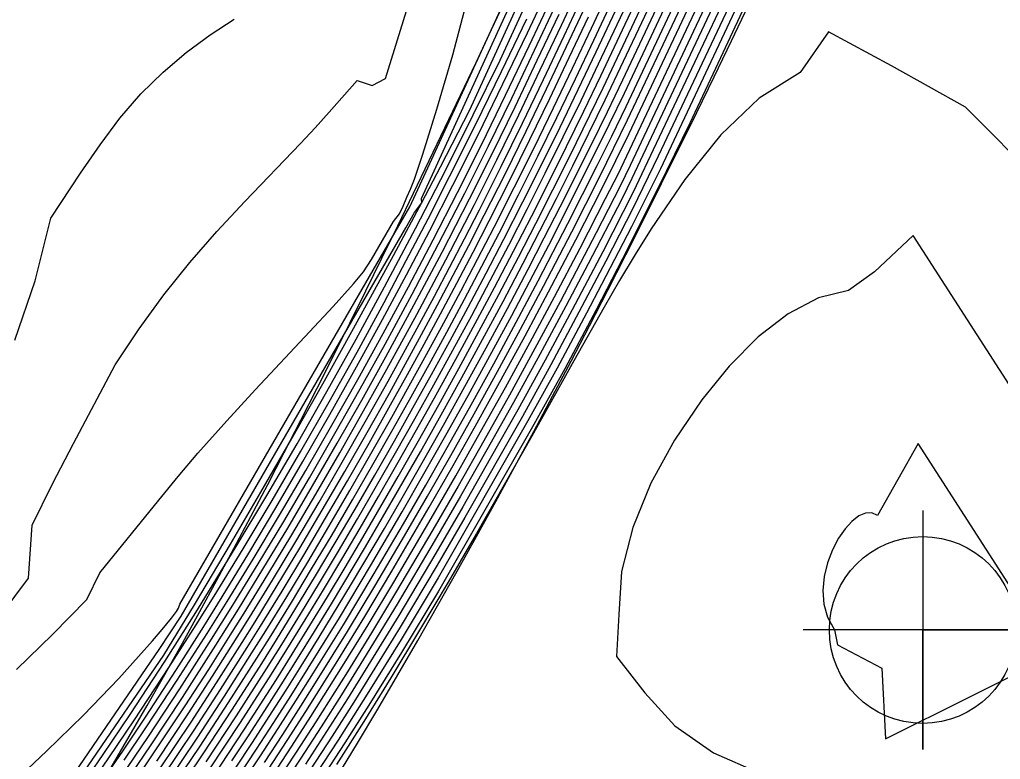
# Model space of a CAD drawing. Extents: x 2356077 to 2359823, y 225951 to 227822.
# Drawn here: x 2357702.08 to 2357726.71, y 226831.7 to 226850.27 of the extents above; entities that cross this region are included whole.
import ezdxf

# ---------------------------------------------------------------- set-up
doc = ezdxf.new("R2010")
doc.units = 0
for name, color, linetype in [('DTM Contours Major', 7, 'Continuous'), ('DTM Contours Minor', 7, 'Continuous'), ('Exist DTM Breakline', 7, 'Continuous'), ('Exist DTM Breakline Underwater', 7, 'Continuous'), ('Exist DTM Drainline', 7, 'Continuous'), ('Exist DTM Regular Point CELL', 7, 'Continuous')]:
    doc.layers.add(name, color=color, linetype=linetype)

msp = doc.modelspace()

# ---------------------------------------------------------------- linework, layer by layer
at = {"layer": 'DTM Contours Major'}
for points in [[(2357726.662, 226866.487), (2357724.04, 226860.342), (2357723.216, 226858.334), (2357722.475, 226856.459), (2357721.712, 226854.617), (2357721.016, 226852.999), (2357720.262, 226851.374), (2357718.122, 226846.839), (2357717.48, 226845.521), (2357716.806, 226844.207), (2357716.129, 226842.919), (2357715.421, 226841.603), (2357714.708, 226840.308), (2357713.259, 226837.772), (2357712.567, 226836.571), (2357711.637, 226835.017), (2357710.938, 226833.878), (2357710.474, 226833.138), (2357709.929, 226832.283), (2357709.38, 226831.437)], [(2357708.33, 226831.455), (2357708.803, 226832.176), (2357709.271, 226832.903), (2357710.075, 226834.181), (2357710.752, 226835.285), (2357711.433, 226836.422), (2357712.371, 226838.025), (2357712.972, 226839.073), (2357713.576, 226840.144), (2357714.179, 226841.233), (2357714.778, 226842.332), (2357715.367, 226843.437), (2357716.047, 226844.738), (2357716.718, 226846.056), (2357717.391, 226847.407), (2357719.704, 226852.307)], [(2357707.415, 226831.663), (2357707.829, 226832.292), (2357708.241, 226832.927), (2357708.652, 226833.571), (2357709.063, 226834.223), (2357709.488, 226834.909), (2357709.913, 226835.605), (2357710.766, 226837.032), (2357711.624, 226838.505), (2357712.146, 226839.417), (2357712.669, 226840.345), (2357713.19, 226841.285), (2357713.709, 226842.235), (2357714.223, 226843.192), (2357714.731, 226844.154), (2357715.15, 226844.965), (2357715.565, 226845.78), (2357715.976, 226846.598), (2357716.791, 226848.256), (2357718.626, 226852.14)], [(2357705.828, 226830.863), (2357706.614, 226832.033), (2357707.327, 226833.122), (2357708.04, 226834.239), (2357708.398, 226834.811), (2357708.906, 226835.635), (2357709.416, 226836.478), (2357709.928, 226837.338), (2357710.441, 226838.212), (2357710.953, 226839.097), (2357711.462, 226839.991), (2357711.914, 226840.797), (2357712.364, 226841.608), (2357712.81, 226842.425), (2357713.252, 226843.247), (2357713.69, 226844.075), (2357714.124, 226844.909), (2357714.613, 226845.87), (2357715.096, 226846.836), (2357715.573, 226847.806), (2357716.043, 226848.779), (2357716.506, 226849.751), (2357717.343, 226851.54)], [(2357704.961, 226831.128), (2357705.456, 226831.859), (2357706.243, 226833.046), (2357706.831, 226833.956), (2357707.422, 226834.889), (2357707.72, 226835.367), (2357708.315, 226836.336), (2357708.916, 226837.335), (2357709.519, 226838.357), (2357710.121, 226839.395), (2357710.718, 226840.444), (2357711.306, 226841.496), (2357712.054, 226842.863), (2357712.785, 226844.237), (2357713.503, 226845.629), (2357714.063, 226846.745), (2357714.616, 226847.872), (2357715.159, 226849.002), (2357715.691, 226850.128), (2357716.208, 226851.241)], [(2357702.003, 226833.956), (2357702.907, 226834.829), (2357703.773, 226835.709), (2357704.095, 226836.382), (2357705.575, 226838.202), (2357706.066, 226838.797), (2357706.562, 226839.383), (2357707.283, 226840.199), (2357708.004, 226840.985), (2357709.36, 226842.429), (2357709.955, 226843.068), (2357710.466, 226843.638), (2357710.715, 226843.933), (2357710.916, 226844.248), (2357711.469, 226845.202), (2357711.62, 226845.395), (2357711.713, 226845.587), (2357711.809, 226845.813), (2357711.898, 226846.007), (2357711.995, 226846.265), (2357712.206, 226846.885), (2357712.564, 226848.021), (2357712.958, 226849.382), (2357713.362, 226850.914)], [(2357703.661, 226830.77), (2357704.324, 226831.734), (2357704.971, 226832.695), (2357705.833, 226834.008), (2357706.517, 226835.076), (2357706.969, 226835.797), (2357707.7, 226836.986), (2357708.427, 226838.2), (2357709.147, 226839.432), (2357709.859, 226840.675), (2357710.556, 226841.923), (2357711.235, 226843.169), (2357711.793, 226844.216), (2357712.34, 226845.265), (2357712.881, 226846.325), (2357713.536, 226847.638), (2357714.184, 226848.963), (2357714.821, 226850.286)], [(2357728.065, 226834.322), (2357724.647, 226839.623), (2357723.625, 226837.816), (2357723.486, 226837.887), (2357723.328, 226837.881), (2357723.158, 226837.807), (2357722.983, 226837.672), (2357722.811, 226837.485), (2357722.65, 226837.253), (2357722.497, 226836.96), (2357722.374, 226836.635), (2357722.291, 226836.291), (2357722.257, 226835.94), (2357722.281, 226835.594), (2357722.371, 226835.265), (2357722.543, 226834.95), (2357722.625, 226834.574), (2357723.734, 226833.99), (2357723.824, 226832.212), (2357728.065, 226834.322)]]:
    msp.add_lwpolyline(points, dxfattribs=at)
at = {"layer": 'DTM Contours Minor'}
for points in [[(2357708.429, 226831.286), (2357708.915, 226832.026), (2357709.397, 226832.773), (2357710.195, 226834.039), (2357710.834, 226835.079), (2357711.478, 226836.15), (2357712.415, 226837.742), (2357713.034, 226838.816), (2357713.658, 226839.916), (2357714.282, 226841.035), (2357714.901, 226842.167), (2357715.512, 226843.304), (2357716.158, 226844.531), (2357716.798, 226845.774), (2357717.118, 226846.406), (2357720.459, 226853.485), (2357721.091, 226854.898), (2357721.754, 226856.48), (2357722.397, 226858.089), (2357723.012, 226859.716), (2357723.756, 226861.517), (2357725.267, 226865.059), (2357726.763, 226868.889)], [(2357726.926, 226868.77), (2357725.617, 226865.419), (2357723.236, 226859.838), (2357722.602, 226858.144), (2357721.939, 226856.471), (2357721.254, 226854.827), (2357720.598, 226853.356), (2357717.412, 226846.603), (2357717.164, 226846.087), (2357716.562, 226844.912), (2357715.959, 226843.757), (2357715.655, 226843.183), (2357715.023, 226842.009), (2357714.382, 226840.843), (2357713.738, 226839.69), (2357713.095, 226838.559), (2357712.457, 226837.456), (2357711.522, 226835.875), (2357710.917, 226834.873), (2357710.317, 226833.898), (2357709.524, 226832.644), (2357709.029, 226831.876), (2357708.528, 226831.116)], [(2357727.092, 226868.656), (2357725.965, 226865.774), (2357723.503, 226860.005), (2357722.809, 226858.203), (2357722.121, 226856.464), (2357721.411, 226854.756), (2357720.742, 226853.237), (2357717.459, 226846.28), (2357717.202, 226845.763), (2357716.364, 226844.139), (2357715.802, 226843.074), (2357715.148, 226841.86), (2357714.485, 226840.655), (2357713.819, 226839.466), (2357713.155, 226838.301), (2357712.496, 226837.167), (2357711.564, 226835.595), (2357710.721, 226834.211), (2357710.162, 226833.315), (2357709.655, 226832.518), (2357709.144, 226831.728), (2357708.628, 226830.945)], [(2357727.258, 226868.544), (2357726.313, 226866.13), (2357723.771, 226860.173), (2357722.3, 226856.46), (2357721.564, 226854.686), (2357720.889, 226853.124), (2357718.072, 226847.156), (2357717.488, 226845.931), (2357716.725, 226844.44), (2357715.959, 226842.983), (2357715.28, 226841.722), (2357714.593, 226840.473), (2357713.903, 226839.251), (2357713.21, 226838.038), (2357712.534, 226836.872), (2357711.603, 226835.311), (2357710.828, 226834.043), (2357710.314, 226833.22), (2357709.789, 226832.396), (2357709.26, 226831.581)], [(2357727.362, 226867.207), (2357723.659, 226858.531), (2357722.816, 226856.477), (2357721.987, 226854.478), (2357721.232, 226852.719), (2357720.468, 226850.999), (2357719.687, 226849.308), (2357718.913, 226847.668), (2357718.139, 226846.075), (2357717.224, 226844.258), (2357716.562, 226842.982), (2357715.773, 226841.501), (2357714.994, 226840.105), (2357712.603, 226835.919), (2357711.676, 226834.383), (2357710.853, 226833.061), (2357710.247, 226832.11), (2357709.639, 226831.177)], [(2357727.012, 226866.846), (2357724.309, 226860.511), (2357723.418, 226858.413), (2357722.646, 226856.464), (2357721.854, 226854.548), (2357721.131, 226852.866), (2357720.382, 226851.204), (2357718.174, 226846.524), (2357717.445, 226845.067), (2357716.697, 226843.615), (2357716.322, 226842.901), (2357715.579, 226841.516), (2357714.844, 226840.195), (2357712.595, 226836.259), (2357711.663, 226834.711), (2357710.851, 226833.399), (2357710.078, 226832.182), (2357709.504, 226831.3)], [(2357701.812, 226831.012), (2357702.76, 226831.902), (2357703.683, 226832.804), (2357704.573, 226833.725), (2357705.42, 226834.67), (2357705.662, 226834.955), (2357705.899, 226835.244), (2357706.025, 226835.414), (2357706.069, 226835.493), (2357706.109, 226835.592), (2357711.881, 226845.567), (2357712.386, 226846.651), (2357714.356, 226850.958), (2357714.76, 226852.046), (2357715.041, 226852.974), (2357715.288, 226853.895), (2357715.501, 226854.811), (2357715.677, 226855.725), (2357715.818, 226856.639), (2357715.921, 226857.556), (2357716.001, 226858.806), (2357716.108, 226860.057), (2357716.732, 226865.865), (2357715.973, 226866.172)], [(2357701.938, 226829.564), (2357702.359, 226830.018), (2357702.774, 226830.486), (2357703.38, 226831.224), (2357705.586, 226834.454), (2357706.14, 226835.294), (2357711.779, 226845.037), (2357712.001, 226845.425), (2357712.182, 226845.671), (2357712.178, 226845.774), (2357716.226, 226854.624), (2357716.946, 226856.101), (2357716.959, 226856.092), (2357717.011, 226856.316), (2357717.026, 226856.321), (2357717.055, 226856.412), (2357717.146, 226856.88), (2357717.34, 226858.322), (2357717.427, 226859.778), (2357717.423, 226861.228), (2357717.346, 226862.655), (2357717.517, 226864.503), (2357717.709, 226866.283)], [(2357701.907, 226828.757), (2357705.701, 226834.31), (2357706.474, 226835.578), (2357707.379, 226837.097), (2357708.143, 226838.403), (2357708.918, 226839.749), (2357709.695, 226841.121), (2357710.468, 226842.509), (2357711.471, 226844.346), (2357712.183, 226845.679), (2357712.652, 226846.571), (2357713.39, 226847.999), (2357716.9, 226855.673)], [(2357703.498, 226830.816), (2357704.182, 226831.818), (2357704.856, 226832.826), (2357705.726, 226834.159), (2357706.548, 226835.455), (2357707.524, 226837.04), (2357708.291, 226838.322), (2357709.05, 226839.621), (2357709.799, 226840.932), (2357710.532, 226842.248), (2357711.247, 226843.562), (2357712.023, 226845.026), (2357712.784, 226846.499), (2357713.476, 226847.872), (2357714.154, 226849.246), (2357716.85, 226855.141)], [(2357707.592, 226831.296), (2357708.03, 226831.958), (2357708.465, 226832.627), (2357708.898, 226833.303), (2357709.33, 226833.987), (2357710.112, 226835.255), (2357710.896, 226836.56), (2357711.688, 226837.91), (2357712.237, 226838.863), (2357712.79, 226839.838), (2357713.344, 226840.828), (2357713.895, 226841.831), (2357714.441, 226842.842), (2357714.979, 226843.858), (2357715.369, 226844.607), (2357716.137, 226846.115), (2357716.899, 226847.649), (2357717.27, 226848.419), (2357719.36, 226852.851)], [(2357707.68, 226831.112), (2357708.13, 226831.791), (2357708.577, 226832.476), (2357709.022, 226833.169), (2357709.464, 226833.869), (2357710.212, 226835.079), (2357710.962, 226836.323), (2357711.719, 226837.611), (2357712.283, 226838.585), (2357712.851, 226839.583), (2357713.421, 226840.6), (2357713.988, 226841.63), (2357714.551, 226842.67), (2357715.106, 226843.713), (2357715.851, 226845.151), (2357716.585, 226846.605), (2357716.951, 226847.344), (2357717.311, 226848.083), (2357719.477, 226852.674)], [(2357706.922, 226831.239), (2357707.729, 226832.458), (2357708.53, 226833.705), (2357708.93, 226834.342), (2357709.371, 226835.055), (2357709.813, 226835.78), (2357710.256, 226836.518), (2357710.7, 226837.268), (2357711.592, 226838.802), (2357712.1, 226839.694), (2357712.608, 226840.598), (2357713.114, 226841.513), (2357713.618, 226842.437), (2357714.116, 226843.368), (2357714.608, 226844.305), (2357715.042, 226845.146), (2357715.471, 226845.991), (2357715.896, 226846.84), (2357716.735, 226848.557), (2357718.526, 226852.353)], [(2357708.23, 226831.623), (2357708.69, 226832.326), (2357709.146, 226833.036), (2357709.6, 226833.753), (2357710.313, 226834.904), (2357711.027, 226836.086), (2357711.749, 226837.31), (2357712.327, 226838.306), (2357712.911, 226839.329), (2357713.498, 226840.372), (2357714.083, 226841.431), (2357714.663, 226842.499), (2357715.235, 226843.573), (2357715.948, 226844.943), (2357716.652, 226846.331), (2357717.352, 226847.747), (2357719.591, 226852.492)], [(2357705.904, 226830.667), (2357706.691, 226831.834), (2357707.427, 226832.956), (2357708.162, 226834.106), (2357708.531, 226834.695), (2357709.022, 226835.491), (2357709.515, 226836.304), (2357710.01, 226837.133), (2357710.505, 226837.975), (2357711, 226838.829), (2357711.494, 226839.693), (2357711.961, 226840.521), (2357712.425, 226841.356), (2357712.886, 226842.197), (2357713.344, 226843.045), (2357713.797, 226843.899), (2357714.245, 226844.759), (2357714.721, 226845.689), (2357715.19, 226846.625), (2357715.654, 226847.565), (2357716.112, 226848.509), (2357716.565, 226849.454), (2357717.81, 226852.113)], [(2357705.752, 226831.06), (2357706.538, 226832.233), (2357707.227, 226833.288), (2357707.917, 226834.371), (2357708.264, 226834.926), (2357708.789, 226835.778), (2357709.317, 226836.651), (2357709.847, 226837.542), (2357710.377, 226838.448), (2357710.905, 226839.365), (2357711.43, 226840.29), (2357711.868, 226841.073), (2357712.303, 226841.86), (2357712.733, 226842.652), (2357713.16, 226843.448), (2357713.583, 226844.251), (2357714.001, 226845.059), (2357714.504, 226846.049), (2357715, 226847.047), (2357715.489, 226848.048), (2357715.97, 226849.05), (2357716.443, 226850.049), (2357717.269, 226851.825)], [(2357707.504, 226831.48), (2357707.93, 226832.125), (2357708.353, 226832.777), (2357708.775, 226833.437), (2357709.196, 226834.105), (2357709.604, 226834.763), (2357710.421, 226836.107), (2357711.243, 226837.496), (2357711.656, 226838.208), (2357712.192, 226839.141), (2357712.729, 226840.091), (2357713.267, 226841.056), (2357713.802, 226842.032), (2357714.332, 226843.016), (2357714.854, 226844.005), (2357715.259, 226844.786), (2357715.66, 226845.569), (2357716.451, 226847.151), (2357716.845, 226847.953), (2357717.228, 226848.754), (2357718.722, 226851.921)], [(2357706.845, 226831.437), (2357707.628, 226832.624), (2357708.407, 226833.839), (2357708.797, 226834.46), (2357709.255, 226835.201), (2357709.714, 226835.955), (2357710.174, 226836.723), (2357710.635, 226837.503), (2357711.097, 226838.296), (2357711.559, 226839.099), (2357712.053, 226839.97), (2357712.547, 226840.851), (2357713.038, 226841.741), (2357713.526, 226842.64), (2357714.009, 226843.545), (2357714.487, 226844.456), (2357714.935, 226845.327), (2357715.378, 226846.202), (2357715.815, 226847.082), (2357716.249, 226847.967), (2357716.68, 226848.857), (2357717.98, 226851.619)], [(2357704.126, 226831.099), (2357704.691, 226831.927), (2357705.246, 226832.76), (2357706.024, 226833.954), (2357706.71, 226835.036), (2357707.172, 226835.78), (2357707.84, 226836.876), (2357708.517, 226838.01), (2357709.197, 226839.173), (2357709.874, 226840.355), (2357710.543, 226841.548), (2357711.198, 226842.742), (2357711.797, 226843.858), (2357712.384, 226844.977), (2357712.963, 226846.108), (2357713.594, 226847.372), (2357714.218, 226848.652), (2357714.834, 226849.938), (2357715.438, 226851.219)], [(2357704.711, 226831.681), (2357705.254, 226832.488), (2357706.041, 226833.687), (2357706.79, 226834.857), (2357707.293, 226835.661), (2357707.946, 226836.726), (2357708.606, 226837.825), (2357709.268, 226838.949), (2357709.926, 226840.089), (2357710.576, 226841.237), (2357711.212, 226842.385), (2357711.848, 226843.56), (2357712.47, 226844.737), (2357713.082, 226845.928), (2357713.688, 226847.139), (2357714.288, 226848.369), (2357714.881, 226849.61), (2357715.463, 226850.857)], [(2357705.529, 226831.657), (2357706.315, 226832.84), (2357706.93, 226833.788), (2357707.547, 226834.762), (2357707.858, 226835.26), (2357708.435, 226836.2), (2357709.017, 226837.166), (2357709.601, 226838.155), (2357710.185, 226839.159), (2357710.764, 226840.174), (2357711.336, 226841.193), (2357712.116, 226842.614), (2357712.499, 226843.327), (2357712.878, 226844.044), (2357713.255, 226844.766), (2357713.628, 226845.493), (2357714.172, 226846.577), (2357714.709, 226847.669), (2357715.238, 226848.765), (2357715.755, 226849.857), (2357716.26, 226850.94)], [(2357706.768, 226831.636), (2357707.528, 226832.79), (2357708.285, 226833.973), (2357708.664, 226834.578), (2357709.139, 226835.346), (2357709.615, 226836.13), (2357710.092, 226836.928), (2357710.57, 226837.739), (2357711.048, 226838.562), (2357711.526, 226839.396), (2357712.007, 226840.245), (2357712.486, 226841.103), (2357712.962, 226841.969), (2357713.435, 226842.843), (2357713.903, 226843.722), (2357714.366, 226844.607), (2357714.828, 226845.508), (2357715.284, 226846.414), (2357715.735, 226847.324), (2357716.181, 226848.238), (2357716.623, 226849.156), (2357717.478, 226850.978)], [(2357701.621, 226835.323), (2357702.302, 226836.246), (2357702.394, 226837.573), (2357702.906, 226838.613), (2357703.434, 226839.623), (2357704.478, 226841.598), (2357705.086, 226842.504), (2357705.7, 226843.357), (2357706.355, 226844.169), (2357707.037, 226844.946), (2357707.736, 226845.698), (2357709.134, 226847.157), (2357709.501, 226847.546), (2357709.86, 226847.939), (2357710.555, 226848.739), (2357710.935, 226848.614), (2357711.267, 226848.786), (2357711.872, 226850.73)], [(2357704.791, 226831.491), (2357705.317, 226832.272), (2357706.104, 226833.467), (2357706.902, 226834.712), (2357707.438, 226835.57), (2357708.073, 226836.604), (2357708.714, 226837.673), (2357709.358, 226838.767), (2357710, 226839.878), (2357710.635, 226841), (2357711.259, 226842.124), (2357711.94, 226843.379), (2357712.605, 226844.637), (2357713.26, 226845.91), (2357713.854, 226847.098), (2357714.44, 226848.297), (2357715.014, 226849.497), (2357715.572, 226850.688)], [(2357705.602, 226831.457), (2357706.388, 226832.636), (2357707.029, 226833.622), (2357707.671, 226834.633), (2357707.995, 226835.151), (2357708.554, 226836.061), (2357709.118, 226836.997), (2357709.684, 226837.952), (2357710.249, 226838.923), (2357710.811, 226839.905), (2357711.367, 226840.893), (2357712.178, 226842.366), (2357712.577, 226843.106), (2357712.972, 226843.85), (2357713.364, 226844.6), (2357713.752, 226845.355), (2357714.281, 226846.406), (2357714.803, 226847.466), (2357715.317, 226848.529), (2357715.82, 226849.589), (2357716.313, 226850.641)], [(2357704.875, 226831.309), (2357705.386, 226832.064), (2357706.172, 226833.254), (2357707.014, 226834.565), (2357707.58, 226835.47), (2357708.194, 226836.471), (2357708.814, 226837.503), (2357709.437, 226838.56), (2357710.059, 226839.634), (2357710.674, 226840.717), (2357711.279, 226841.803), (2357711.994, 226843.115), (2357712.692, 226844.432), (2357713.379, 226845.765), (2357713.956, 226846.916), (2357714.525, 226848.078), (2357715.083, 226849.244), (2357715.629, 226850.404)], [(2357705.677, 226831.258), (2357706.463, 226832.434), (2357707.129, 226833.455), (2357707.795, 226834.503), (2357708.131, 226835.041), (2357708.673, 226835.922), (2357709.219, 226836.826), (2357709.767, 226837.75), (2357710.314, 226838.688), (2357710.859, 226839.638), (2357711.4, 226840.595), (2357711.823, 226841.355), (2357712.241, 226842.118), (2357712.656, 226842.884), (2357713.066, 226843.655), (2357713.473, 226844.431), (2357713.875, 226845.213), (2357714.39, 226846.233), (2357714.897, 226847.26), (2357715.397, 226848.29), (2357715.886, 226849.317), (2357716.366, 226850.339)], [(2357701.959, 226842.223), (2357702.476, 226843.711), (2357702.869, 226845.282), (2357703.613, 226846.416), (2357704.101, 226847.121), (2357704.596, 226847.793), (2357705.125, 226848.401), (2357705.684, 226848.948), (2357706.267, 226849.441), (2357706.871, 226849.885), (2357707.472, 226850.276)], [(2357727.705, 226846.192), (2357725.839, 226848.065), (2357723.975, 226849.107), (2357722.396, 226849.958), (2357721.685, 226848.942), (2357720.654, 226848.295), (2357719.691, 226847.373), (2357718.79, 226846.253), (2357717.946, 226845.011), (2357717.543, 226844.368), (2357717.151, 226843.714), (2357716.765, 226843.052), (2357716.004, 226841.705), (2357715.623, 226841.023), (2357714.944, 226839.81), (2357714.253, 226838.59), (2357713.552, 226837.368), (2357712.843, 226836.149), (2357712.126, 226834.938), (2357711.402, 226833.742), (2357710.724, 226832.647), (2357710.039, 226831.566)], [(2357731.756, 226833.624), (2357724.519, 226844.849), (2357723.55, 226843.939), (2357722.896, 226843.463), (2357722.141, 226843.279), (2357721.382, 226842.88), (2357720.632, 226842.3), (2357719.905, 226841.57), (2357719.216, 226840.725), (2357718.527, 226839.711), (2357717.937, 226838.631), (2357717.483, 226837.52), (2357717.201, 226836.41), (2357717.131, 226835.334), (2357717.075, 226834.278), (2357717.786, 226833.367), (2357718.534, 226832.541), (2357719.506, 226831.866), (2357720.656, 226831.361), (2357721.938, 226831.047), (2357722.778, 226829.156), (2357731.756, 226833.624)]]:
    msp.add_lwpolyline(points, dxfattribs=at)
at = {"layer": 'Exist DTM Breakline'}
msp.add_spline([(2357603.707, 226758.395), (2357634.69, 226779.787), (2357686.009, 226803.72), (2357722.082, 226854.21), (2357734.02, 226881.496)], degree=3, dxfattribs=at)
at = {"layer": 'Exist DTM Breakline Underwater'}
msp.add_spline([(2357599.673, 226759.537), (2357632.912, 226785.572), (2357686.254, 226809.636), (2357716.995, 226856.561), (2357730.688, 226885.555)], degree=3, dxfattribs=at)
at = {"layer": 'Exist DTM Drainline'}
msp.add_spline([(2357699.586, 226858.192), (2357670.366, 226820.782), (2357623.327, 226796.892), (2357587.218, 226772.268), (2357568.803, 226744.252), (2357555.19, 226717.62), (2357555.017, 226695.126), (2357553.473, 226672.759), (2357563.697, 226642.736), (2357576.526, 226627.993), (2357663.798, 226499.169), (2357732.721, 226415.647), (2357803.211, 226342.215), (2357874.586, 226264.309)], degree=3, dxfattribs=at)
at = {"layer": 'Exist DTM Regular Point CELL'}
msp.add_lwpolyline([(2357724.761, 226837.946), (2357724.761, 226831.946), (2357724.761, 226834.946), (2357727.761, 226834.946), (2357721.761, 226834.946)], dxfattribs=at)
msp.add_circle((2357724.761, 226834.946), 2.344, dxfattribs=at)

doc.saveas('drawing.dxf')
